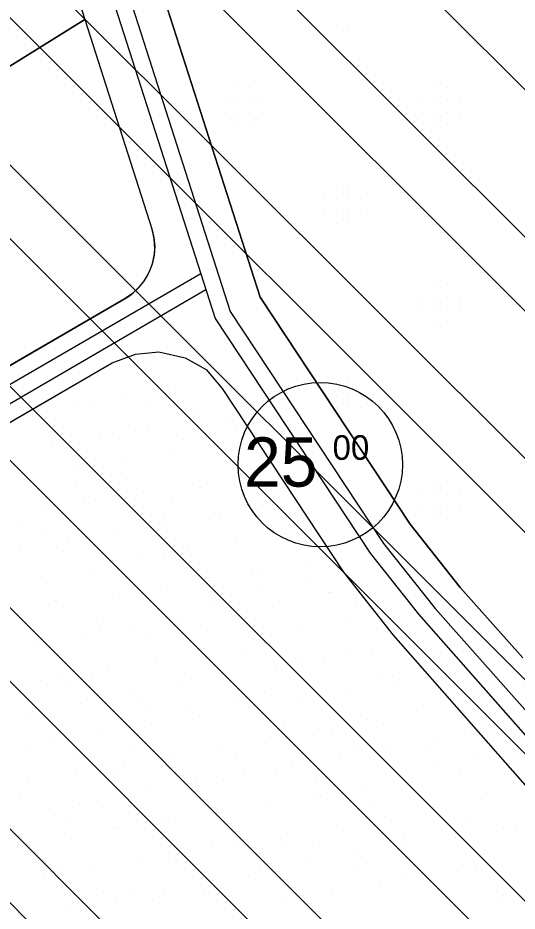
# Model space of a CAD drawing. Extents: x 419109 to 421295, y 4452223 to 4457798.
# Drawn here: x 420672.9 to 420824.7, y 4455694.4 to 4455966.2 of the extents above; entities that cross this region are included whole.
import ezdxf

# ---------------------------------------------------------------- set-up
doc = ezdxf.new("R2010")
doc.units = 0
for name, color, linetype in [('ADAKENARI', 7, 'Continuous'), ('KALDIRIM_FAT', 7, 'Continuous'), ('KD_DAIRE', 7, 'Continuous'), ('KD_YGEN', 7, 'Continuous'), ('PL_AYA_FUAR', 7, 'Continuous'), ('PL_AYA_PARK_DINLENME', 7, 'Continuous'), ('PL_T_GUNUBIRLIK', 7, 'Continuous'), ('PL_TA_K_OTOPARK', 7, 'Continuous'), ('SN_TR_SIVILASMA', 7, 'Continuous'), ('TRFAT_GUNUBİRLİK', 7, 'Continuous'), ('TRFAT_PARKALANI', 7, 'Continuous')]:
    doc.layers.add(name, color=color, linetype=linetype)

msp = doc.modelspace()

# ---------------------------------------------------------------- linework, layer by layer
at = {"layer": 'ADAKENARI'}
for p, q in [((420681.62, 4456001.94), (420693.23, 4455965.73)), ((420710.3, 4455994.37), (420746.55, 4455881.28)), ((420621.81, 4455921.26), (420693.23, 4455965.73)), ((420693.23, 4455965.73), (420713.63, 4455902.08)), ((420746.55, 4455881.28), (420792.16, 4455812.19)), ((420604.42, 4455822.11), (420705.46, 4455880.83)), ((420701.58, 4455861.23), (420708.62, 4455863.92)), ((420708.62, 4455863.92), (420715.79, 4455864.57)), ((420715.79, 4455864.57), (420723.78, 4455862.78)), ((420723.78, 4455862.78), (420730.13, 4455859.19)), ((420636.29, 4455823.29), (420701.58, 4455861.23)), ((420730.13, 4455859.19), (420735, 4455853.4)), ((420735, 4455853.4), (420771.9, 4455797.51)), ((420792.16, 4455812.19), (420807.44, 4455792.93)), ((420771.9, 4455797.51), (420787.06, 4455778.4)), ((420826.46, 4455771.47), (420807.44, 4455792.93)), ((420787.06, 4455778.4), (420884.04, 4455668.02))]:
    msp.add_line(p, q, dxfattribs=at)
msp.add_arc((420696.33, 4455896.54), 18.17, 300.1641, 17.7728, dxfattribs=at)
at = {"layer": 'KALDIRIM_FAT'}
for p, q in [((420686.84, 4456018.41), (420732.9, 4455874.73)), ((420692.2, 4456018.06), (420737.45, 4455876.91)), ((420608.38, 4455818.63), (420728.5, 4455888.44)), ((420612.88, 4455815.46), (420730.07, 4455883.57)), ((420737.45, 4455876.91), (420784.06, 4455806.32)), ((420732.9, 4455874.73), (420780.01, 4455803.38)), ((420784.06, 4455806.32), (420799.78, 4455786.5)), ((420780.01, 4455803.38), (420794.74, 4455784.81)), ((420858.06, 4455720.7), (420799.78, 4455786.5)), ((420794.74, 4455784.81), (420895.3, 4455670.35))]:
    msp.add_line(p, q, dxfattribs=at)
at = {"layer": 'KD_DAIRE'}
msp.add_circle((420764.84, 4455830.28), 25, dxfattribs=at)
at = {"layer": 'PL_AYA_FUAR'}
msp.add_lwpolyline([(420545.42, 4455447.04), (420563.93, 4455742.84), (420564.49, 4455748.45), (420565.48, 4455754), (420566.88, 4455759.47), (420568.69, 4455764.8), (420570.9, 4455769.99), (420573.49, 4455775), (420576.46, 4455779.79), (420579.77, 4455784.35), (420583.42, 4455788.65), (420587.39, 4455792.66), (420591.64, 4455796.35), (420596.17, 4455799.72), (420600.93, 4455802.74), (420701.58, 4455861.23), (420708.62, 4455863.92), (420715.79, 4455864.57), (420723.78, 4455862.78), (420730.13, 4455859.19), (420735, 4455853.4), (420771.9, 4455797.51), (420787.06, 4455778.4), (420884.04, 4455668.02)], dxfattribs=at)
at = {"layer": 'PL_AYA_PARK_DINLENME'}
msp.add_lwpolyline([(420693.23, 4455965.73), (420621.81, 4455921.26), (420641.86, 4455973.2), (420672.86, 4455995.01), (420663.72, 4456014.91), (420665.12, 4456014.82), (420667.87, 4456014.43), (420670.53, 4456013.64), (420673.05, 4456012.46), (420675.36, 4456010.92), (420677.41, 4456009.05), (420679.17, 4456006.9), (420680.58, 4456004.51), (420681.62, 4456001.94)], close=True, dxfattribs=at)
at = {"layer": 'PL_T_GUNUBIRLIK'}
msp.add_lwpolyline([(420826.46, 4455771.47), (420807.44, 4455792.93), (420792.16, 4455812.19), (420746.55, 4455881.28), (420710.3, 4455994.37)], dxfattribs=at)
at = {"layer": 'PL_TA_K_OTOPARK'}
msp.add_lwpolyline([(420578.04, 4455894.75), (420621.81, 4455921.26), (420693.23, 4455965.73), (420713.63, 4455902.08), (420714.27, 4455899.43), (420714.5, 4455896.71), (420714.32, 4455893.98), (420713.73, 4455891.31), (420712.75, 4455888.76), (420711.4, 4455886.39), (420709.7, 4455884.25), (420707.71, 4455882.38), (420705.46, 4455880.83), (420604.42, 4455822.11), (420593.39, 4455815.7), (420591.4, 4455814.51), (420589.43, 4455813.26), (420587.5, 4455811.97), (420585.61, 4455810.62), (420583.75, 4455809.23), (420581.92, 4455807.78), (420580.13, 4455806.29), (420578.39, 4455804.76), (420550.56, 4455835.6)], close=True, dxfattribs=at)
at = {"layer": 'SN_TR_SIVILASMA'}
for p, q in [((421271.63, 4455499.84), (420239.54, 4456531.93)), ((421271.16, 4455455.4), (420227.3, 4456499.27)), ((421270.93, 4455433.18), (420221.05, 4456483.06)), ((421270.47, 4455388.74), (420206.08, 4456453.13)), ((421270.24, 4455366.53), (420198.6, 4456438.16)), ((421269.77, 4455322.09), (420183.63, 4456408.23)), ((421269.54, 4455299.87), (420176.15, 4456393.26)), ((421269.08, 4455255.43), (420161.18, 4456363.33)), ((421268.85, 4455233.21), (420151.38, 4456350.68)), ((421268.38, 4455188.77), (420123.47, 4456333.68)), ((421268.15, 4455166.56), (420116.87, 4456317.84)), ((421267.69, 4455122.12), (420103.66, 4456286.14)), ((421267.46, 4455099.9), (420097.06, 4456270.29))]:
    msp.add_line(p, q, dxfattribs=at)
at = {"layer": 'TRFAT_GUNUBİRLİK'}
for p, q in [((420769.7, 4455963.77), (420769.7, 4455963.77)), ((420773.45, 4455963.77), (420773.45, 4455963.77)), ((420739.7, 4455945.02), (420739.7, 4455945.02)), ((420743.45, 4455945.02), (420743.45, 4455945.02)), ((420799.7, 4455945.02), (420799.7, 4455945.02)), ((420803.45, 4455945.02), (420803.45, 4455945.02)), ((420735.95, 4455941.27), (420735.95, 4455941.27)), ((420739.7, 4455941.27), (420739.7, 4455941.27)), ((420743.45, 4455941.27), (420743.45, 4455941.27)), ((420747.2, 4455941.27), (420747.2, 4455941.27)), ((420795.95, 4455941.27), (420795.95, 4455941.27)), ((420799.7, 4455941.27), (420799.7, 4455941.27)), ((420803.45, 4455941.27), (420803.45, 4455941.27)), ((420807.2, 4455941.27), (420807.2, 4455941.27)), ((420735.95, 4455937.52), (420735.95, 4455937.52)), ((420739.7, 4455937.52), (420739.7, 4455937.52)), ((420743.45, 4455937.52), (420743.45, 4455937.52)), ((420747.2, 4455937.52), (420747.2, 4455937.52)), ((420795.95, 4455937.52), (420795.95, 4455937.52)), ((420799.7, 4455937.52), (420799.7, 4455937.52)), ((420803.45, 4455937.52), (420803.45, 4455937.52)), ((420807.2, 4455937.52), (420807.2, 4455937.52)), ((420739.7, 4455933.77), (420739.7, 4455933.77)), ((420743.45, 4455933.77), (420743.45, 4455933.77)), ((420799.7, 4455933.77), (420799.7, 4455933.77)), ((420803.45, 4455933.77), (420803.45, 4455933.77)), ((420769.7, 4455915.02), (420769.7, 4455915.02)), ((420773.45, 4455915.02), (420773.45, 4455915.02)), ((420765.95, 4455911.27), (420765.95, 4455911.27)), ((420769.7, 4455911.27), (420769.7, 4455911.27)), ((420773.45, 4455911.27), (420773.45, 4455911.27)), ((420777.2, 4455911.27), (420777.2, 4455911.27)), ((420765.95, 4455907.52), (420765.95, 4455907.52)), ((420769.7, 4455907.52), (420769.7, 4455907.52)), ((420773.45, 4455907.52), (420773.45, 4455907.52)), ((420777.2, 4455907.52), (420777.2, 4455907.52)), ((420769.7, 4455903.77), (420769.7, 4455903.77)), ((420773.45, 4455903.77), (420773.45, 4455903.77)), ((420799.7, 4455885.02), (420799.7, 4455885.02)), ((420803.45, 4455885.02), (420803.45, 4455885.02)), ((420747.2, 4455881.27), (420747.2, 4455881.27)), ((420795.95, 4455881.27), (420795.95, 4455881.27)), ((420799.7, 4455881.27), (420799.7, 4455881.27)), ((420803.45, 4455881.27), (420803.45, 4455881.27)), ((420807.2, 4455881.27), (420807.2, 4455881.27)), ((420795.95, 4455877.52), (420795.95, 4455877.52)), ((420799.7, 4455877.52), (420799.7, 4455877.52)), ((420803.45, 4455877.52), (420803.45, 4455877.52)), ((420807.2, 4455877.52), (420807.2, 4455877.52)), ((420799.7, 4455873.77), (420799.7, 4455873.77)), ((420803.45, 4455873.77), (420803.45, 4455873.77)), ((420769.7, 4455855.02), (420769.7, 4455855.02)), ((420773.45, 4455855.02), (420773.45, 4455855.02)), ((420769.7, 4455851.27), (420769.7, 4455851.27)), ((420773.45, 4455851.27), (420773.45, 4455851.27)), ((420777.2, 4455851.27), (420777.2, 4455851.27)), ((420769.7, 4455847.52), (420769.7, 4455847.52)), ((420773.45, 4455847.52), (420773.45, 4455847.52)), ((420777.2, 4455847.52), (420777.2, 4455847.52)), ((420773.45, 4455843.77), (420773.45, 4455843.77)), ((420799.7, 4455825.02), (420799.7, 4455825.02)), ((420803.45, 4455825.02), (420803.45, 4455825.02)), ((420795.95, 4455821.27), (420795.95, 4455821.27)), ((420799.7, 4455821.27), (420799.7, 4455821.27)), ((420803.45, 4455821.27), (420803.45, 4455821.27)), ((420807.2, 4455821.27), (420807.2, 4455821.27)), ((420795.95, 4455817.52), (420795.95, 4455817.52)), ((420799.7, 4455817.52), (420799.7, 4455817.52)), ((420803.45, 4455817.52), (420803.45, 4455817.52)), ((420807.2, 4455817.52), (420807.2, 4455817.52)), ((420799.7, 4455813.77), (420799.7, 4455813.77)), ((420803.45, 4455813.77), (420803.45, 4455813.77))]:
    msp.add_line(p, q, dxfattribs=at)
at = {"layer": 'TRFAT_PARKALANI'}
for p, q in [((420675.47, 4455963.07), (420675.47, 4455963.07)), ((420675.69, 4455961.22), (420675.69, 4455961.22)), ((420714.05, 4455863.09), (420714.05, 4455863.09)), ((420711.98, 4455860.33), (420711.98, 4455860.33)), ((420720.71, 4455854.11), (420720.71, 4455854.11)), ((420705.94, 4455851.51), (420705.94, 4455851.51)), ((420691.16, 4455848.9), (420691.16, 4455848.9)), ((420713.09, 4455849.38), (420713.09, 4455849.38)), ((420676.39, 4455846.3), (420676.39, 4455846.3)), ((420694.6, 4455848.16), (420694.6, 4455848.16)), ((420677.26, 4455845.42), (420677.26, 4455845.42)), ((420678.96, 4455845.84), (420678.96, 4455845.84)), ((420727.37, 4455845.13), (420727.37, 4455845.13)), ((420737.44, 4455843.7), (420737.44, 4455843.7)), ((420708.51, 4455840.63), (420708.51, 4455840.63)), ((420712.6, 4455842.53), (420712.6, 4455842.53)), ((420697.82, 4455839.92), (420697.82, 4455839.92)), ((420701.6, 4455839.74), (420701.6, 4455839.74)), ((420723.28, 4455838.03), (420723.28, 4455838.03)), ((420738.92, 4455840.35), (420738.92, 4455840.35)), ((420683.05, 4455837.32), (420683.05, 4455837.32)), ((420734.03, 4455836.15), (420734.03, 4455836.15)), ((420719.26, 4455833.55), (420719.26, 4455833.55)), ((420704.49, 4455830.94), (420704.49, 4455830.94)), ((420689.71, 4455828.34), (420689.71, 4455828.34)), ((420740.69, 4455827.17), (420740.69, 4455827.17)), ((420674.94, 4455825.73), (420674.94, 4455825.73)), ((420675.49, 4455826.15), (420675.49, 4455826.15)), ((420705.9, 4455825.86), (420705.9, 4455825.86)), ((420725.92, 4455824.57), (420725.92, 4455824.57)), ((420690.26, 4455823.54), (420690.26, 4455823.54)), ((420711.15, 4455821.96), (420711.15, 4455821.96)), ((420728.55, 4455823.18), (420728.55, 4455823.18)), ((420692.71, 4455819.22), (420692.71, 4455819.22)), ((420696.37, 4455819.36), (420696.37, 4455819.36)), ((420681.6, 4455816.75), (420681.6, 4455816.75)), ((420719.81, 4455818.33), (420719.81, 4455818.33)), ((420747.35, 4455818.19), (420747.35, 4455818.19)), ((420750.22, 4455818.05), (420750.22, 4455818.05)), ((420752.89, 4455817.51), (420752.89, 4455817.51)), ((420717.06, 4455813.54), (420717.06, 4455813.54)), ((420732.58, 4455815.59), (420732.58, 4455815.59)), ((420734.58, 4455815.73), (420734.58, 4455815.73)), ((420672.89, 4455811.38), (420672.89, 4455811.38)), ((420717.81, 4455812.98), (420717.81, 4455812.98)), ((420681.22, 4455809.58), (420681.22, 4455809.58)), ((420703.03, 4455810.38), (420703.03, 4455810.38)), ((420754.01, 4455809.21), (420754.01, 4455809.21)), ((420673.49, 4455805.17), (420673.49, 4455805.17)), ((420688.26, 4455807.77), (420688.26, 4455807.77)), ((420739.24, 4455806.61), (420739.24, 4455806.61)), ((420686.79, 4455803.85), (420686.79, 4455803.85)), ((420717.2, 4455803.56), (420717.2, 4455803.56)), ((420724.47, 4455804), (420724.47, 4455804)), ((420701.56, 4455801.24), (420701.56, 4455801.24)), ((420709.69, 4455801.4), (420709.69, 4455801.4)), ((420760.67, 4455800.23), (420760.67, 4455800.23)), ((420694.92, 4455798.79), (420694.92, 4455798.79)), ((420744, 4455796.99), (420744, 4455796.99)), ((420745.9, 4455797.63), (420745.9, 4455797.63)), ((420680.15, 4455796.19), (420680.15, 4455796.19)), ((420731.11, 4455796.03), (420731.11, 4455796.03)), ((420731.13, 4455795.02), (420731.13, 4455795.02)), ((420761.52, 4455795.75), (420761.52, 4455795.75)), ((420708.16, 4455793.03), (420708.16, 4455793.03)), ((420716.36, 4455792.42), (420716.36, 4455792.42)), ((420745.88, 4455793.43), (420745.88, 4455793.43)), ((420684.19, 4455789.08), (420684.19, 4455789.08)), ((420701.58, 4455789.81), (420701.58, 4455789.81)), ((420767.33, 4455791.25), (420767.33, 4455791.25)), ((420768.35, 4455791.31), (420768.35, 4455791.31)), ((420686.81, 4455787.21), (420686.81, 4455787.21)), ((420732.51, 4455787.35), (420732.51, 4455787.35)), ((420752.56, 4455788.65), (420752.56, 4455788.65)), ((420775.42, 4455788.22), (420775.42, 4455788.22)), ((420696.67, 4455783.39), (420696.67, 4455783.39)), ((420723.02, 4455783.44), (420723.02, 4455783.44)), ((420737.79, 4455786.04), (420737.79, 4455786.04)), ((420698.09, 4455781.55), (420698.09, 4455781.55)), ((420708.24, 4455780.83), (420708.24, 4455780.83)), ((420728.5, 4455781.26), (420728.5, 4455781.26)), ((420773.99, 4455782.27), (420773.99, 4455782.27)), ((420693.47, 4455778.23), (420693.47, 4455778.23)), ((420712.86, 4455778.94), (420712.86, 4455778.94)), ((420759.22, 4455779.67), (420759.22, 4455779.67)), ((420678.7, 4455775.62), (420678.7, 4455775.62)), ((420744.45, 4455777.06), (420744.45, 4455777.06)), ((420729.68, 4455774.46), (420729.68, 4455774.46)), ((420742.41, 4455773.73), (420742.41, 4455773.73)), ((420772.82, 4455773.45), (420772.82, 4455773.45)), ((420780.65, 4455773.29), (420780.65, 4455773.29)), ((420714.9, 4455771.85), (420714.9, 4455771.85)), ((420757.18, 4455771.13), (420757.18, 4455771.13)), ((420759.45, 4455770.79), (420759.45, 4455770.79)), ((420765.88, 4455770.69), (420765.88, 4455770.69)), ((420700.13, 4455769.25), (420700.13, 4455769.25)), ((420751.11, 4455768.08), (420751.11, 4455768.08)), ((420679.84, 4455764.45), (420679.84, 4455764.45)), ((420685.36, 4455766.64), (420685.36, 4455766.64)), ((420695.49, 4455766.77), (420695.49, 4455766.77)), ((420723.62, 4455766.83), (420723.62, 4455766.83)), ((420736.34, 4455765.48), (420736.34, 4455765.48)), ((420783.8, 4455765.12), (420783.8, 4455765.12)), ((420786.72, 4455765.92), (420786.72, 4455765.92)), ((420687.78, 4455762.87), (420687.78, 4455762.87)), ((420721.56, 4455762.87), (420721.56, 4455762.87)), ((420772.54, 4455761.71), (420772.54, 4455761.71)), ((420787.31, 4455764.31), (420787.31, 4455764.31)), ((420706.79, 4455760.27), (420706.79, 4455760.27)), ((420709.39, 4455759.25), (420709.39, 4455759.25)), ((420739.8, 4455758.96), (420739.8, 4455758.96)), ((420747.96, 4455761.15), (420747.96, 4455761.15)), ((420757.77, 4455759.1), (420757.77, 4455759.1)), ((420692.02, 4455757.66), (420692.02, 4455757.66)), ((420712.13, 4455757.19), (420712.13, 4455757.19)), ((420724.16, 4455756.64), (420724.16, 4455756.64)), ((420743, 4455756.5), (420743, 4455756.5)), ((420677.25, 4455755.06), (420677.25, 4455755.06)), ((420728.22, 4455753.89), (420728.22, 4455753.89)), ((420793.97, 4455755.33), (420793.97, 4455755.33)), ((420676.29, 4455753.23), (420676.29, 4455753.23)), ((420713.45, 4455751.29), (420713.45, 4455751.29)), ((420753.71, 4455751.43), (420753.71, 4455751.43)), ((420779.2, 4455752.73), (420779.2, 4455752.73)), ((420784.12, 4455751.15), (420784.12, 4455751.15)), ((420698.68, 4455748.68), (420698.68, 4455748.68)), ((420764.43, 4455750.12), (420764.43, 4455750.12)), ((420768.48, 4455748.83), (420768.48, 4455748.83)), ((420810.74, 4455748.56), (420810.74, 4455748.56)), ((420683.91, 4455746.08), (420683.91, 4455746.08)), ((420749.66, 4455747.52), (420749.66, 4455747.52)), ((420800.63, 4455746.35), (420800.63, 4455746.35)), ((420676.37, 4455744.76), (420676.37, 4455744.76)), ((420706.78, 4455744.47), (420706.78, 4455744.47)), ((420734.89, 4455744.91), (420734.89, 4455744.91)), ((420774.91, 4455744.6), (420774.91, 4455744.6)), ((420785.86, 4455743.75), (420785.86, 4455743.75)), ((420798.02, 4455743.62), (420798.02, 4455743.62)), ((420691.14, 4455742.15), (420691.14, 4455742.15)), ((420720.11, 4455742.31), (420720.11, 4455742.31)), ((420739.07, 4455740.64), (420739.07, 4455740.64)), ((420771.09, 4455741.14), (420771.09, 4455741.14)), ((420812.79, 4455741.01), (420812.79, 4455741.01)), ((420705.34, 4455739.7), (420705.34, 4455739.7)), ((420756.32, 4455738.54), (420756.32, 4455738.54)), ((420799.25, 4455738.92), (420799.25, 4455738.92)), ((420807.3, 4455737.37), (420807.3, 4455737.37)), ((420675.8, 4455734.49), (420675.8, 4455734.49)), ((420690.57, 4455737.1), (420690.57, 4455737.1)), ((420703.23, 4455736.67), (420703.23, 4455736.67)), ((420720.69, 4455736.94), (420720.69, 4455736.94)), ((420741.55, 4455735.93), (420741.55, 4455735.93)), ((420751.1, 4455736.66), (420751.1, 4455736.66)), ((420763.42, 4455734.96), (420763.42, 4455734.96)), ((420792.52, 4455734.77), (420792.52, 4455734.77)), ((420726.77, 4455733.33), (420726.77, 4455733.33)), ((420735.46, 4455734.34), (420735.46, 4455734.34)), ((420777.75, 4455732.16), (420777.75, 4455732.16)), ((420673.77, 4455729.99), (420673.77, 4455729.99)), ((420712, 4455730.72), (420712, 4455730.72)), ((420727.58, 4455730.99), (420727.58, 4455730.99)), ((420762.98, 4455729.56), (420762.98, 4455729.56)), ((420765, 4455729.13), (420765, 4455729.13)), ((420691.74, 4455727.03), (420691.74, 4455727.03)), ((420697.23, 4455728.12), (420697.23, 4455728.12)), ((420748.21, 4455726.95), (420748.21, 4455726.95)), ((420779.78, 4455726.53), (420779.78, 4455726.53)), ((420795.42, 4455728.84), (420795.42, 4455728.84)), ((420813.96, 4455728.39), (420813.96, 4455728.39)), ((420682.46, 4455725.51), (420682.46, 4455725.51)), ((420733.43, 4455724.35), (420733.43, 4455724.35)), ((420799.18, 4455725.79), (420799.18, 4455725.79)), ((420687.67, 4455722.46), (420687.67, 4455722.46)), ((420718.08, 4455722.17), (420718.08, 4455722.17)), ((420718.66, 4455721.74), (420718.66, 4455721.74)), ((420784.41, 4455723.18), (420784.41, 4455723.18)), ((420809.32, 4455721.32), (420809.32, 4455721.32)), ((420702.44, 4455719.85), (420702.44, 4455719.85)), ((420703.89, 4455719.14), (420703.89, 4455719.14)), ((420769.64, 4455720.58), (420769.64, 4455720.58)), ((420790.36, 4455718.4), (420790.36, 4455718.4)), ((420820.62, 4455719.41), (420820.62, 4455719.41)), ((420824.09, 4455718.71), (420824.09, 4455718.71)), ((420689.12, 4455716.54), (420689.12, 4455716.54)), ((420754.87, 4455717.97), (420754.87, 4455717.97)), ((420805.84, 4455716.81), (420805.84, 4455716.81)), ((420674.35, 4455713.93), (420674.35, 4455713.93)), ((420725.32, 4455712.76), (420725.32, 4455712.76)), ((420731.99, 4455714.64), (420731.99, 4455714.64)), ((420740.09, 4455715.37), (420740.09, 4455715.37)), ((420754.52, 4455714.44), (420754.52, 4455714.44)), ((420762.4, 4455714.36), (420762.4, 4455714.36)), ((420791.07, 4455714.2), (420791.07, 4455714.2)), ((420814.71, 4455712.72), (420814.71, 4455712.72)), ((420710.55, 4455710.16), (420710.55, 4455710.16)), ((420718.69, 4455710.48), (420718.69, 4455710.48)), ((420746.76, 4455712.04), (420746.76, 4455712.04)), ((420776.3, 4455711.6), (420776.3, 4455711.6)), ((420685.07, 4455707.69), (420685.07, 4455707.69)), ((420695.78, 4455707.56), (420695.78, 4455707.56)), ((420761.53, 4455708.99), (420761.53, 4455708.99)), ((420778.87, 4455708.76), (420778.87, 4455708.76)), ((420812.5, 4455707.83), (420812.5, 4455707.83)), ((420681.01, 4455704.95), (420681.01, 4455704.95)), ((420682.85, 4455706.52), (420682.85, 4455706.52)), ((420743.03, 4455704.8), (420743.03, 4455704.8)), ((420746.76, 4455706.39), (420746.76, 4455706.39)), ((420776.3, 4455706.83), (420776.3, 4455706.83)), ((420797.73, 4455705.22), (420797.73, 4455705.22)), ((420806.72, 4455706.54), (420806.72, 4455706.54)), ((420731.98, 4455703.78), (420731.98, 4455703.78)), ((420782.96, 4455702.62), (420782.96, 4455702.62)), ((420791.08, 4455704.22), (420791.08, 4455704.22)), ((420698.97, 4455700.16), (420698.97, 4455700.16)), ((420707.2, 4455700.84), (420707.2, 4455700.84)), ((420717.21, 4455701.18), (420717.21, 4455701.18)), ((420729.38, 4455699.87), (420729.38, 4455699.87)), ((420768.19, 4455700.01), (420768.19, 4455700.01)), ((420702.44, 4455698.58), (420702.44, 4455698.58)), ((420713.74, 4455697.55), (420713.74, 4455697.55)), ((420753.42, 4455697.41), (420753.42, 4455697.41)), ((420819.16, 4455698.85), (420819.16, 4455698.85)), ((420820.62, 4455699.02), (420820.62, 4455699.02)), ((420687.67, 4455695.97), (420687.67, 4455695.97)), ((420738.64, 4455694.81), (420738.64, 4455694.81)), ((420804.39, 4455696.24), (420804.39, 4455696.24))]:
    msp.add_line(p, q, dxfattribs=at)

# ---------------------------------------------------------------- texts
at = {"layer": 'KD_YGEN'}
for s, height, p in [('25', 15, (420741.68, 4455823.58)), ('00', 7.5, (420768.59, 4455831.73))]:
    msp.add_text(s, height=height, dxfattribs=at).set_placement(p)

doc.saveas('drawing.dxf')
